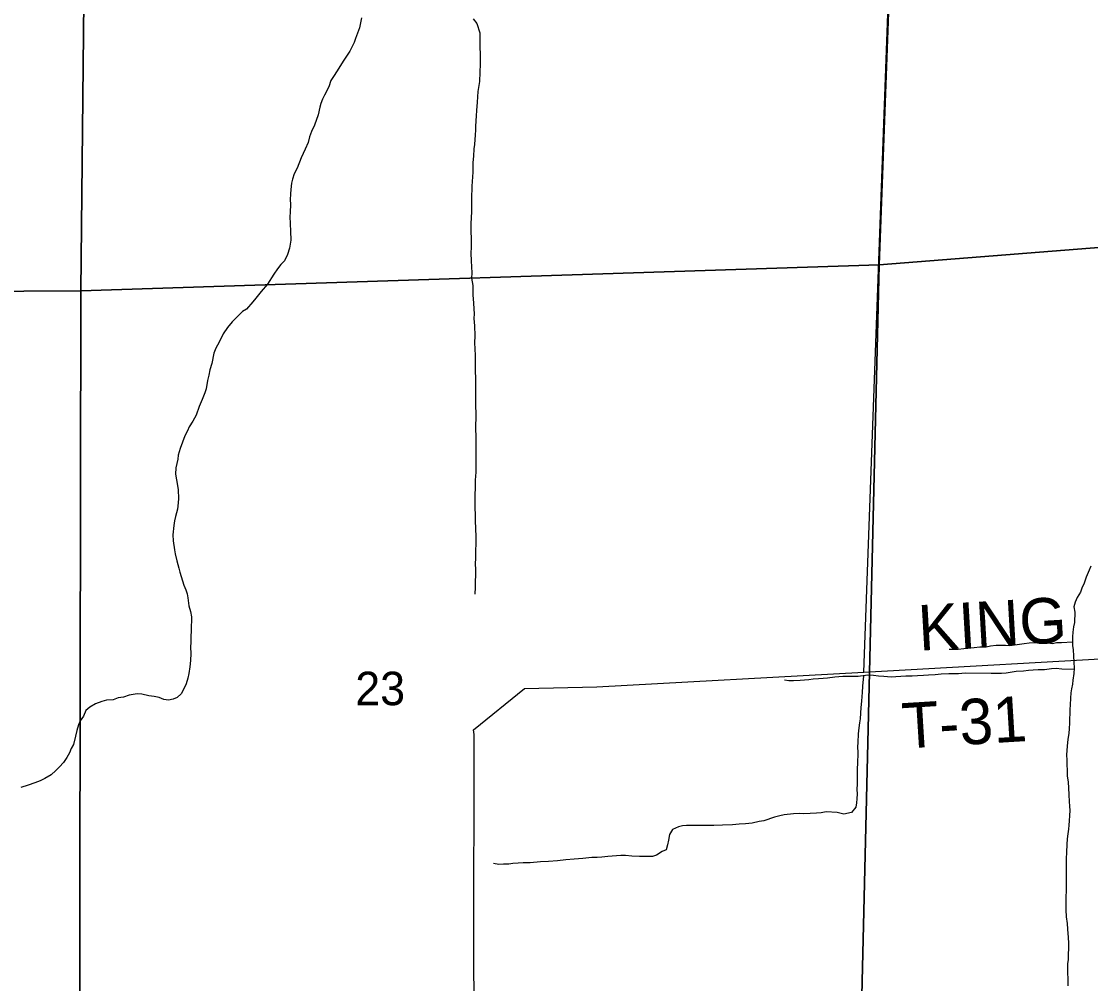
# Model space of a CAD drawing. Extents: x 1588073 to 2013523, y 1090242 to 1357120.
# Drawn here: x 1768455 to 1775515, y 1197284 to 1203633 of the extents above; entities that cross this region are included whole.
import ezdxf

# ---------------------------------------------------------------- set-up
doc = ezdxf.new("R2010")
doc.units = 0
for name, color, linetype in [('GM_X_Minor_River', 7, 'Continuous'), ('GM_X_Section', 7, 'Continuous'), ('GM_X_Section_Text', 7, 'Continuous'), ('GM_X_Township_Road', 7, 'Continuous'), ('GM_X_Township_Road_Text', 7, 'Continuous')]:
    doc.layers.add(name, color=color, linetype=linetype)

msp = doc.modelspace()

# ---------------------------------------------------------------- linework, layer by layer
at = {"layer": 'GM_X_Minor_River'}
for points in [[(1770701.3, 1203656.3), (1770686.6, 1203590.3), (1770661.8, 1203520.4), (1770651.5, 1203494.5), (1770622.9, 1203436.6), (1770580.1, 1203370.9), (1770539.4, 1203307.2), (1770517, 1203269.3), (1770498.7, 1203243.4), (1770484.2, 1203201.5), (1770455.6, 1203145.6), (1770443.3, 1203119.7), (1770433, 1203091.7), (1770424.7, 1203065.8), (1770414.2, 1203015.8), (1770389.5, 1202947.8), (1770371, 1202905.9), (1770356.6, 1202870), (1770348.3, 1202834), (1770327.8, 1202790.1), (1770303.1, 1202732.2), (1770276.4, 1202664.3), (1770256, 1202626.5), (1770245.6, 1202592.5), (1770239.3, 1202564.5), (1770234.9, 1202524.4), (1770232.6, 1202494.4), (1770230.2, 1202454.3), (1770231.9, 1202426.3), (1770229.4, 1202372.2), (1770227.1, 1202346.1), (1770230.6, 1202296), (1770232.2, 1202247.9), (1770233.6, 1202189.7), (1770225, 1202135.7), (1770212.6, 1202093.7), (1770192.2, 1202053.8), (1770167.8, 1202028), (1770145.5, 1202000.2), (1770121.1, 1201964.3), (1770080.4, 1201898.6), (1770037.8, 1201850.9), (1770003.3, 1201807.1), (1769983, 1201781.3), (1769942.4, 1201733.6), (1769914.2, 1201717.8), (1769879.8, 1201684.1), (1769847.4, 1201650.3), (1769816.9, 1201612.5), (1769786.4, 1201570.7), (1769761.8, 1201516.9), (1769739.4, 1201477), (1769725, 1201443.1), (1769712.3, 1201375), (1769699.9, 1201333.1), (1769693.5, 1201299), (1769685.1, 1201263.1), (1769674.6, 1201209), (1769666.3, 1201181.1), (1769649.8, 1201137.1), (1769629.3, 1201091.2), (1769608.7, 1201035.3), (1769586.3, 1200995.4), (1769563.8, 1200957.6), (1769551.5, 1200931.6), (1769535.2, 1200897.7), (1769518.7, 1200855.8), (1769504.3, 1200813.8), (1769489.8, 1200769.9), (1769487.5, 1200743.8), (1769475, 1200687.8), (1769472.5, 1200645.8), (1769485.8, 1200569.4), (1769489.5, 1200541.3), (1769493, 1200485.2)], [(1771438.9, 1203649.1), (1771462.7, 1203618.8), (1771482.1, 1203556.4), (1771481.8, 1203526.4), (1771483.1, 1203460.2), (1771484.7, 1203418.1), (1771484, 1203350), (1771481.5, 1203297.9), (1771478.9, 1203235.8), (1771468.2, 1203169.7), (1771463.5, 1203099.6), (1771461, 1203045.5), (1771458.6, 1203009.5), (1771453.9, 1202941.4), (1771453.7, 1202915.3), (1771451.3, 1202883.3), (1771446.7, 1202821.2), (1771442.4, 1202791.2), (1771439.9, 1202743.1), (1771435.5, 1202701.1), (1771434.9, 1202636.9), (1771429.9, 1202544.8), (1771427.1, 1202462.6), (1771426.3, 1202376.4), (1771423.5, 1202298.3), (1771422.9, 1202236.1), (1771424.6, 1202210.1), (1771423.9, 1202141.9), (1771423.6, 1202103.8), (1771425, 1202051.7), (1771428.3, 1201973.5), (1771427.9, 1201939.4), (1771435.4, 1201889.3), (1771436.9, 1201829.1), (1771440.3, 1201772.9), (1771442, 1201736.9), (1771443.6, 1201702.8), (1771443.3, 1201672.7), (1771446.9, 1201624.6), (1771448.2, 1201558.4), (1771447.7, 1201512.3), (1771449.3, 1201472.2), (1771450.9, 1201428.1), (1771450.4, 1201378), (1771452, 1201337.9), (1771453.3, 1201265.7), (1771454.4, 1201177.5), (1771453.7, 1201101.3), (1771455.1, 1201041.2), (1771454.1, 1200943), (1771455.7, 1200896.8), (1771454.9, 1200818.7), (1771456.6, 1200788.6), (1771455.9, 1200714.4), (1771455.6, 1200686.4), (1771455.3, 1200658.3), (1771450.8, 1200606.2), (1771449.3, 1200457.9), (1771452.2, 1200341.6), (1771453.6, 1200281.5), (1771455.1, 1200235.4), (1771453.7, 1200091.1), (1771451.3, 1200053), (1771453, 1200016.9), (1771451.8, 1199898.6), (1771449.3, 1199852.6)], [(1769493, 1200485.2), (1769490.7, 1200455.1), (1769486.3, 1200415.1), (1769471.8, 1200365.1), (1769465.5, 1200337.1), (1769461.2, 1200307.1), (1769454.5, 1200245), (1769458.1, 1200204.9), (1769465.6, 1200146.7), (1769471.3, 1200118.6), (1769480.9, 1200072.4), (1769494.4, 1200024.1), (1769502.2, 1199998), (1769509.9, 1199969.8), (1769527.4, 1199911.6), (1769541.1, 1199881.3), (1769548.9, 1199855.2), (1769554.7, 1199829.1), (1769560.2, 1199776.9), (1769571.8, 1199738.7), (1769577.5, 1199702.6), (1769576.6, 1199616.4), (1769574.1, 1199570.3), (1769573.8, 1199536.2), (1769571.5, 1199504.2), (1769575.1, 1199462.1), (1769572.6, 1199416), (1769568.2, 1199373.9), (1769561.7, 1199329.9), (1769553.4, 1199299.9), (1769543, 1199261.9), (1769530.7, 1199232), (1769510.3, 1199196.1), (1769484, 1199172.3), (1769457.8, 1199160.5), (1769425.7, 1199154.8), (1769395.6, 1199157.1), (1769365.7, 1199171.4), (1769331.7, 1199177.8), (1769295.7, 1199182.1), (1769249.7, 1199192.6), (1769219.6, 1199194.9), (1769167.4, 1199187.4), (1769129.2, 1199173.8), (1769095, 1199168.1), (1769060.9, 1199156.4), (1769016.7, 1199152.8), (1768986.6, 1199145.1), (1768944.3, 1199129.5), (1768908, 1199107.8), (1768881.7, 1199086), (1768865.3, 1199048.1), (1768843, 1199018.2), (1768832.7, 1198990.3), (1768822.3, 1198954.3), (1768811.9, 1198916.3), (1768799.3, 1198862.3), (1768785, 1198834.4), (1768772.7, 1198806.4), (1768756.4, 1198776.5), (1768734, 1198742.6), (1768707.7, 1198714.8), (1768683.4, 1198689), (1768651, 1198661.3), (1768610.7, 1198637.6), (1768578.4, 1198621.9), (1768544.2, 1198608.2), (1768500, 1198592.6), (1768451.7, 1198577)], [(1775516.7, 1200037), (1775504.4, 1200011.1), (1775485.9, 1199965.1), (1775471.5, 1199925.2), (1775457.1, 1199893.2), (1775446.9, 1199867.3), (1775426.5, 1199831.4), (1775412.1, 1199801.5), (1775403.8, 1199769.5), (1775409.5, 1199735.4), (1775408.8, 1199667.2), (1775402.5, 1199637.2), (1775398.1, 1199603.2), (1775395.8, 1199571.1), (1775395.5, 1199541.1), (1775395.3, 1199515), (1775399, 1199484.9), (1775400.6, 1199446.8), (1775404.2, 1199404.7), (1775405.8, 1199364.6), (1775403.5, 1199330.5), (1775397, 1199286.5), (1775394.7, 1199258.4), (1775388.4, 1199228.4), (1775384.1, 1199202.4), (1775381.8, 1199166.4), (1775379.3, 1199122.3), (1775377, 1199092.2), (1775376.7, 1199062.2), (1775374.5, 1199034.1), (1775374.1, 1199002.1), (1775373.8, 1198966), (1775371.5, 1198933.9), (1775363.1, 1198895.9), (1775358.6, 1198849.9), (1775356, 1198793.8), (1775357.7, 1198757.7), (1775357.3, 1198723.6), (1775359.1, 1198695.5), (1775360.7, 1198655.4), (1775366.3, 1198613.2), (1775367.9, 1198575.1), (1775371.5, 1198529), (1775373, 1198484.9), (1775374.7, 1198454.8), (1775376.5, 1198426.7), (1775376.1, 1198392.7), (1775373.8, 1198356.6), (1775371.5, 1198328.6), (1775369.2, 1198302.5), (1775364.9, 1198272.5), (1775360.6, 1198238.5), (1775358.2, 1198200.4), (1775355.7, 1198150.3), (1775353.2, 1198106.2), (1775352.4, 1198022.1), (1775354.1, 1197992), (1775353.5, 1197929.8), (1775353.1, 1197893.8), (1775350.8, 1197857.7), (1775350.2, 1197795.6), (1775351.9, 1197769.5), (1775353.4, 1197723.4), (1775359, 1197679.2), (1775362.7, 1197643.1), (1775366.1, 1197586.9)], [(1775395.5, 1199537.1), (1775323.3, 1199531.8), (1775289.2, 1199532.1), (1775263.1, 1199526.3), (1775221, 1199532.8), (1775180.9, 1199531.2), (1775108.7, 1199529.9), (1775076.6, 1199526.2), (1775030.4, 1199518.6), (1774978.3, 1199513.1), (1774952.2, 1199515.4), (1774926.1, 1199513.6), (1774890.1, 1199514), (1774853.9, 1199510.3), (1774825.8, 1199504.6), (1774783.7, 1199503), (1774745.6, 1199499.4), (1774703.4, 1199493.8), (1774677.3, 1199492), (1774639.2, 1199488.4), (1774581.1, 1199489)], [(1775405.2, 1199356.5), (1775323.6, 1199359.4), (1775287.5, 1199361.7), (1775255.4, 1199360), (1775209.2, 1199354.5), (1775169.1, 1199352.9), (1775135, 1199351.2), (1775104.9, 1199349.5), (1775070.8, 1199345.8), (1775022.7, 1199342.3), (1774996.6, 1199338.5), (1774956.4, 1199332.9), (1774926.3, 1199329.2), (1774858.2, 1199329.9), (1774685.8, 1199331.6), (1774641.6, 1199328), (1774577.5, 1199328.6), (1774527.3, 1199325.1), (1774489.2, 1199321.5), (1774445.1, 1199317.9), (1774411, 1199316.3), (1774370.9, 1199314.6), (1774336.8, 1199313), (1774294.7, 1199311.4), (1774260.6, 1199309.7), (1774228.5, 1199308), (1774198.4, 1199306.3), (1774150.3, 1199310.8), (1774114.3, 1199313.2), (1774080.2, 1199315.5), (1774044.1, 1199317.9), (1773979.9, 1199310.5), (1773951.8, 1199310.8), (1773923.8, 1199309), (1773879.7, 1199309.5), (1773851.6, 1199307.7), (1773825.5, 1199306), (1773777.3, 1199298.4), (1773749.2, 1199296.7), (1773717.1, 1199295), (1773683, 1199291.4), (1773654.9, 1199287.6), (1773624.8, 1199285.9), (1773596.8, 1199284.2), (1773552.6, 1199280.6), (1773522.5, 1199280.9), (1773492.5, 1199285.2)], [(1774014.5, 1199314.5), (1774009.3, 1199246.1), (1774006.9, 1199204), (1774004.7, 1199177.9), (1774002.4, 1199147.9), (1773997.9, 1199105.8), (1773993.2, 1199029.7), (1773988.9, 1199003.7), (1773984.6, 1198971.7), (1773980.2, 1198931.6), (1773977.6, 1198875.5), (1773975.3, 1198845.5), (1773976.9, 1198807.4), (1773976.2, 1198733.2), (1773973.9, 1198705.2), (1773972.9, 1198600.9), (1773970.5, 1198564.9), (1773972.2, 1198536.8), (1773971.9, 1198502.7), (1773969.6, 1198476.7), (1773965.4, 1198448.7), (1773936.9, 1198412.9), (1773884.7, 1198401.3), (1773840.7, 1198411.8), (1773768.6, 1198416.5), (1773736.4, 1198410.8), (1773704.3, 1198407.1), (1773622.1, 1198403.9), (1773590.1, 1198406.3), (1773553.9, 1198404.6), (1773491.7, 1198397.2), (1773463.6, 1198391.5), (1773427.4, 1198381.8), (1773357, 1198358.4), (1773326.9, 1198352.7), (1773280.7, 1198343.1), (1773236.5, 1198337.6), (1773194.4, 1198336), (1773150.3, 1198330.4), (1773084.1, 1198329.1), (1773026, 1198327.6), (1772991.9, 1198325.9), (1772965.8, 1198326.2), (1772933.7, 1198326.5), (1772845.5, 1198327.4), (1772819.4, 1198323.6), (1772793.3, 1198317.9), (1772755, 1198300.2), (1772734.7, 1198268.3), (1772728.3, 1198230.3), (1772722, 1198198.3), (1772711.6, 1198166.3), (1772685.4, 1198154.6), (1772649.1, 1198130.9), (1772623, 1198123.1), (1772536.8, 1198121.9), (1772484.7, 1198124.5), (1772444.6, 1198128.9), (1772412.6, 1198129.2), (1772326.3, 1198122), (1772288.2, 1198118.4), (1772256.1, 1198116.7), (1772222, 1198115), (1772161.8, 1198109.6), (1772105.6, 1198104.1), (1772049.4, 1198100.7), (1771995.2, 1198093.2), (1771935, 1198089.8), (1771882.9, 1198086.3), (1771814.7, 1198080.9), (1771768.6, 1198081.4), (1771734.4, 1198077.7), (1771700.4, 1198076.1), (1771674.3, 1198072.3), (1771638.2, 1198070.7), (1771608.1, 1198068.9), (1771572.1, 1198075.3)], [(1775366.1, 1197586.9), (1775367.8, 1197550.8), (1775366.7, 1197442.6), (1775362.4, 1197414.6), (1775362.1, 1197380.5), (1775361.8, 1197348.4), (1775363.5, 1197322.3), (1775363.2, 1197294.3), (1775365, 1197268.2)]]:
    msp.add_lwpolyline(points, dxfattribs=at)
at = {"layer": 'GM_X_Section'}
for points in [[(1774317.6, 1207383), (1779685.1, 1207734.5), (1779469.1, 1202477.4), (1779468.5, 1202448.5), (1774119, 1202025.7)], [(1768903.2, 1207161.8), (1774317.6, 1207383), (1774119, 1202025.7), (1768847, 1201855.5)], [(1768903.2, 1207161.8), (1768847, 1201855.5), (1763564.2, 1201823.5), (1763664.1, 1207109.3)], [(1774119, 1202025.7), (1779468.5, 1202448.5), (1779354.3, 1197105.5), (1773992.9, 1196742)], [(1774119, 1202025.7), (1773992.9, 1196742), (1768839, 1196569), (1768847, 1201855.5)], [(1768847, 1201855.5), (1768839, 1196569), (1763676, 1196498), (1763564.2, 1201823.5)]]:
    msp.add_lwpolyline(points, close=True, dxfattribs=at)
at = {"layer": 'GM_X_Township_Road'}
for points in [[(1774017.4, 1199338.5), (1774211.5, 1204651.4)], [(1774017.4, 1199338.5), (1775889.4, 1199445), (1776716.2, 1199505.5)], [(1771449.8, 1196554.3), (1771441.8, 1197449), (1771443.7, 1198927.3), (1771440.1, 1198957.5), (1771776.6, 1199230.3), (1772253.9, 1199240.8), (1774017.4, 1199338.5)]]:
    msp.add_lwpolyline(points, dxfattribs=at)

# ---------------------------------------------------------------- texts
at = {"layer": 'GM_X_Section_Text'}
msp.add_text('23', height=221, rotation=0.00001, dxfattribs=at).set_placement((1770659.7, 1199120.6))
at = {"layer": 'GM_X_Township_Road_Text'}
for s, rotation, p in [('KING', 3.30215, (1774384.1, 1199480.1)), ('T-31', 3.5324, (1774277.8, 1198833.7))]:
    msp.add_text(s, height=300, rotation=rotation, dxfattribs=at).set_placement(p)

doc.saveas('drawing.dxf')
